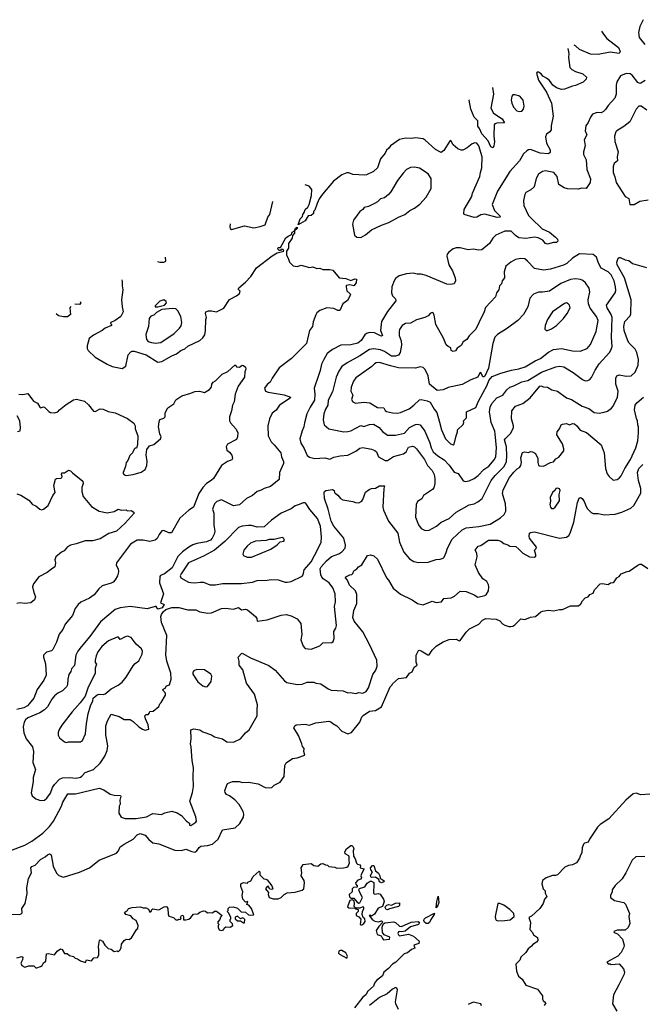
# Model space of a CAD drawing. Extents: x 1678431 to 1860718, y 384618 to 522882.
# Tile 294 of 473: x 1731394 to 1737658, y 508211 to 518125. Entities that reach past the tile are written whole.
import ezdxf

# ---------------------------------------------------------------- set-up
doc = ezdxf.new("R2010")
doc.units = 0

msp = doc.modelspace()

# ---------------------------------------------------------------- linework, layer by layer
at = {"layer": '0CON10XD'}
for points in [[(1737668.6, 518125), (1737632.8, 518057.2), (1737620, 517995), (1737628.1, 517945), (1737683.3, 517875)], [(1737248.8, 518011), (1737268.8, 517978.8), (1737300.6, 517935), (1737419.5, 517845), (1737435.6, 517805), (1737425, 517783.1), (1737335, 517799.6), (1737215, 517774.4), (1737138.7, 517778.7), (1737026.7, 517825), (1736985, 517862), (1736971.9, 517867.3)], [(1736909.9, 517835.1), (1736920.8, 517785), (1736916, 517745), (1736928.8, 517645), (1736948.8, 517625), (1736985, 517603.1), (1737059.7, 517579.7), (1737096.7, 517545), (1737094, 517525), (1737065, 517497.5), (1736985, 517461.4), (1736955, 517456.9), (1736875, 517426), (1736845, 517422), (1736795, 517440), (1736758.8, 517465), (1736725, 517511.2), (1736695, 517537.5), (1736657.5, 517555), (1736639.5, 517579.5), (1736615, 517596.7), (1736600, 517595), (1736593.8, 517585), (1736614, 517515), (1736694, 517395), (1736745.6, 517285), (1736760, 517155), (1736740, 517055), (1736740, 517015), (1736727.5, 516995), (1736696.1, 516973.9), (1736683.8, 516945), (1736695, 516882.5), (1736732.5, 516815), (1736731.7, 516788.3), (1736714.2, 516775.8), (1736632.1, 516782.1), (1736535, 516816.9), (1736515, 516814.3), (1736496.4, 516803.6), (1736462, 516775), (1736423.8, 516705), (1736325, 516596.9), (1736200.9, 516399.1), (1736148.1, 516265), (1736172.2, 516205), (1736231.2, 516145), (1736226, 516135), (1736198.2, 516131.8), (1736075, 516166.9), (1736035, 516159.1), (1735995, 516137.8), (1735965, 516133.5), (1735866.7, 516165), (1735861.2, 516175), (1735866.2, 516215), (1735941.9, 516345), (1735950.6, 516379.4), (1736024.5, 516545), (1736029.5, 516585), (1736045.4, 516635), (1736045.5, 516745), (1736015.2, 516855.2), (1735995, 516882.2), (1735975, 516884.5), (1735945.3, 516874.7), (1735895, 516833.1), (1735852.5, 516812.5), (1735835, 516812), (1735802.5, 516825), (1735756, 516866), (1735735, 516902.5), (1735725, 516907.5), (1735661.7, 516808.3), (1735635, 516789.2), (1735578.6, 516818.6), (1735475, 516913.3), (1735455, 516924.6), (1735375, 516934.5), (1735335, 516927.8), (1735275, 516931.4), (1735215, 516917.1), (1735125, 516855.8), (1735109.3, 516830.7), (1735085, 516811.2), (1735069.8, 516780.2), (1735025.8, 516725), (1734994, 516635), (1734952.4, 516597.6), (1734885, 516562.5), (1734865, 516558), (1734745, 516566.2), (1734704.1, 516584.1), (1734685, 516582.5), (1734635, 516563.1), (1734551.7, 516498.3), (1734440.9, 516369.1), (1734407.3, 516322.7), (1734386, 516275), (1734362.5, 516207.5), (1734350, 516195), (1734350, 516175), (1734325, 516152.5), (1734295, 516150), (1734265, 516100), (1734195, 516060), (1734215, 516120), (1734240, 516145), (1734242.5, 516165), (1734257, 516183), (1734267.5, 516215), (1734293, 516237), (1734305.8, 516264.2), (1734330, 516355), (1734335, 516416.7), (1734305, 516447.5), (1734267.4, 516463.8)], [(1737686.1, 517513.9), (1737645, 517485.8), (1737635, 517482.9), (1737615, 517494.2), (1737557.3, 517565), (1737535, 517578.2), (1737495, 517583.1), (1737439.7, 517560.3), (1737400.6, 517499.4), (1737395.5, 517465), (1737396.7, 517375), (1737381.5, 517335), (1737315, 517260), (1737289.5, 517220.5), (1737268, 517202), (1737245, 517188.6), (1737205, 517189.4), (1737157.4, 517172.6), (1737137, 517143), (1737115, 517088.8), (1737090.8, 517055), (1737084.4, 517005), (1737100, 516965), (1737074, 516915), (1737082.9, 516855), (1737066.7, 516795), (1737066.4, 516766.4), (1737095, 516712.5), (1737099.2, 516615), (1737138.3, 516521.7), (1737134.4, 516485.6), (1737095, 516424), (1737045, 516428), (1737015, 516418.8), (1736905, 516422.5), (1736871.7, 516431.7), (1736820, 516465), (1736803.3, 516545), (1736768.6, 516585), (1736685, 516603.1), (1736655, 516598.1), (1736615, 516568.6), (1736591.1, 516525), (1736569.1, 516440.9), (1736536.6, 516413.4), (1736486.7, 516385), (1736476.2, 516365), (1736464, 516305), (1736465, 516252.5), (1736512, 516155), (1736538.6, 516125), (1736650.7, 516020.7), (1736725, 515984.3), (1736786, 515935), (1736804, 515915), (1736808, 515895), (1736795, 515881.2), (1736765, 515880.8), (1736705, 515863.1), (1736685, 515872), (1736655.9, 515905.9), (1736611.2, 515928.8), (1736575, 515936.5), (1736485, 515922.5), (1736415, 515930), (1736381.5, 515951.5), (1736340, 515995), (1736275, 515995.4), (1736185.8, 515955), (1736154.2, 515925), (1736119.6, 515870.4), (1736045, 515808), (1736015, 515804.2), (1735955, 515814), (1735905, 515807.5), (1735825, 515829.2), (1735785, 515828), (1735755, 515818.8), (1735713.3, 515785), (1735695, 515762.5), (1735690, 515745), (1735712, 515655), (1735748, 515595), (1735776, 515525), (1735778, 515495), (1735765, 515464), (1735725, 515457.5), (1735691.7, 515461.7), (1735485, 515550.8), (1735435, 515563.8), (1735392.3, 515562.3), (1735354.1, 515574.1), (1735285, 515567.1), (1735212.5, 515545), (1735175, 515517.5), (1735163.3, 515495), (1735138, 515435), (1735136.2, 515375), (1735143.8, 515345), (1735174.2, 515315), (1735180, 515295), (1735093.4, 515186.6), (1735034.4, 515085), (1735023.8, 514995), (1735044, 514945), (1735035, 514939.4), (1735025, 514942.7), (1734965, 514972.2), (1734915, 514976.5), (1734885, 514966.5), (1734865, 514950.6), (1734830.8, 514895), (1734795, 514866.9), (1734725, 514851.6), (1734625, 514848.9), (1734540, 514805), (1734488, 514765), (1734452.5, 514705), (1734430.8, 514655), (1734418.6, 514591.4), (1734400.7, 514540.7), (1734356.9, 514415), (1734363.3, 514353.3), (1734360.6, 514295), (1734315.4, 514225), (1734283.2, 514155), (1734258.1, 514065), (1734253.1, 514025), (1734234.5, 513985.5), (1734214.2, 513905), (1734221.3, 513861.3), (1734255.9, 513805.9), (1734285, 513736.7), (1734310.8, 513720.8), (1734363.6, 513706.4), (1734463.6, 513713.6), (1734515, 513700.8), (1734555, 513718.6), (1734617.3, 513732.7), (1734695, 513740), (1734775, 513779.4), (1734815, 513809.2), (1734845, 513818.8), (1734935, 513800.8), (1734967.6, 513787.6), (1734983.5, 513773.5), (1735004.3, 513725), (1735072.7, 513687.3), (1735095, 513687.5), (1735155, 513726.7), (1735255.6, 513755), (1735282.7, 513775), (1735305, 513820.6), (1735345, 513830.6), (1735365, 513823.1), (1735385.6, 513805), (1735467.9, 513695), (1735497.3, 513637.3), (1735545, 513586), (1735564.5, 513545), (1735570.6, 513505), (1735571.1, 513455), (1735559.2, 513410.8), (1735545.8, 513395), (1735458, 513335), (1735438.7, 513301.3), (1735395, 513273.3), (1735382, 513245), (1735377.8, 513115), (1735405, 513040), (1735435, 513002.5), (1735475, 512982.5), (1735513.3, 512985), (1735588.8, 513025), (1735635, 513065.6), (1735715, 513102.9), (1735785, 513165.5), (1735915, 513239.4), (1735965, 513250), (1736005, 513268.8), (1736046.3, 513303.7), (1736137.5, 513485), (1736177.7, 513535), (1736269.2, 513625), (1736291.2, 513675), (1736296.9, 513735), (1736290.7, 513825), (1736272.2, 513895), (1736280.4, 513909.6), (1736333.2, 513956.8), (1736360.8, 514015), (1736363.9, 514033.9), (1736340.8, 514105), (1736346, 514185), (1736381.2, 514235), (1736455, 514260), (1736531.3, 514318.7), (1736626.1, 514436.1), (1736638.8, 514438.8), (1736665, 514427.5), (1736705, 514425.8), (1736747.9, 514397.9), (1736806.7, 514385), (1736895, 514318.9), (1736945, 514301.5), (1737053.2, 514233.2), (1737119.1, 514209.1), (1737175, 514170.9), (1737225, 514164.5), (1737275, 514171.5), (1737307.1, 514182.9), (1737347.1, 514212.9), (1737365, 514234.3), (1737407.7, 514325), (1737416.2, 514385), (1737390.5, 514455), (1737392.9, 514515), (1737401.3, 514538.7), (1737425, 514549.2), (1737495, 514536.9), (1737545, 514538.6), (1737585.6, 514575), (1737615.6, 514645), (1737618.6, 514705), (1737603.3, 514775), (1737586.4, 514806.4), (1737527.6, 514867.6), (1737511.9, 514891.9), (1737477.3, 514995), (1737472.1, 515035), (1737483.6, 515085), (1737535, 515142.2), (1737544.4, 515164.4), (1737546.2, 515305), (1737477.9, 515525), (1737405.8, 515655), (1737402.5, 515685), (1737416.2, 515725), (1737425, 515732), (1737435, 515730.8), (1737485, 515708), (1737521.7, 515701.7), (1737559.1, 515669.1), (1737700.2, 515630.2)], [(1736150.2, 517440.9), (1736160, 517375), (1736134.5, 517235), (1736162.2, 517185), (1736247.7, 517127.8), (1736273.3, 517085), (1736196, 517084), (1736175.8, 517075), (1736169.5, 517065), (1736164.5, 516955.5), (1736170.4, 516895), (1736165.5, 516854.5), (1736156.7, 516835), (1736135, 516843.8), (1736107.2, 516905), (1736045.3, 516975), (1736020.7, 517030.7), (1736002.9, 517052.9), (1736002.3, 517105), (1735966.9, 517145), (1735931.8, 517225), (1735915.7, 517315), (1735914.4, 517318.5)], [(1736425, 517199.2), (1736445, 517204.2), (1736462.5, 517225), (1736470.6, 517255), (1736460.4, 517315), (1736424.8, 517354.7), (1736375, 517370), (1736355, 517367.1), (1736345, 517353.3), (1736339.6, 517315), (1736345.4, 517285), (1736362.9, 517245), (1736395, 517208.9), (1736425, 517199.2)], [(1737704.7, 517214.7), (1737646.7, 517255), (1737625, 517252.9), (1737597.1, 517225), (1737532, 517095), (1737471.5, 517048.5), (1737400.8, 517005), (1737391.4, 516995), (1737377.4, 516952.6), (1737383, 516897), (1737415.7, 516795), (1737406, 516745), (1737408, 516705), (1737375, 516676.7), (1737365, 516647.5), (1737364.4, 516585), (1737382.4, 516542.4), (1737395.6, 516485), (1737484.5, 516344.5), (1737523.3, 516325), (1737533.8, 516265), (1737575, 516264.3), (1737631.9, 516298.1), (1737717.6, 516312.4)], [(1734825, 515933.3), (1734872.3, 515957.7), (1734935, 516008.8), (1735035, 516056.2), (1735107.9, 516082.1), (1735205, 516137.5), (1735267.5, 516165), (1735320, 516205), (1735365, 516225.8), (1735421.2, 516268.8), (1735485, 516336.7), (1735534.3, 516425), (1735532.5, 516525), (1735505, 516572.5), (1735415, 516629.5), (1735365, 516641.4), (1735325, 516637.1), (1735285, 516617.5), (1735251.1, 516578.9), (1735196.2, 516505), (1735128.8, 516391.2), (1735106, 516365), (1735065, 516332), (1735025, 516322), (1734995, 516292), (1734962.5, 516275), (1734905, 516243.8), (1734860, 516235), (1734846.4, 516213.6), (1734815, 516192.5), (1734751.2, 516105), (1734744, 516065), (1734763.8, 515955), (1734785, 515934), (1734825, 515933.3)], [(1733510.5, 516071), (1733508.3, 516038.3), (1733512.7, 516022.7), (1733525, 516013.8), (1733655, 516050), (1733750.9, 516029.1), (1733815, 516042), (1733865, 516060), (1733891.2, 516135), (1733910, 516165), (1733940.9, 516294.4)], [(1732420.4, 515505.3), (1732426.1, 515486.1), (1732423.8, 515445), (1732431.2, 515405), (1732417, 515303), (1732425.4, 515235.4), (1732436, 515185), (1732411.2, 515135), (1732355, 515095.8), (1732312.5, 515075), (1732307.5, 515065), (1732317.5, 515055), (1732317.5, 515045), (1732255, 515017.9), (1732225.2, 514994.8), (1732135, 514949.2), (1732094.4, 514915), (1732072.3, 514842.3), (1732073.8, 514815), (1732084.5, 514794.5), (1732155, 514725.7), (1732275, 514655.6), (1732325, 514633.1), (1732425, 514614.3), (1732462.9, 514637.1), (1732485, 514750), (1732510.6, 514779.4), (1732524.3, 514785.7), (1732545, 514785.8), (1732665, 514750), (1732785, 514677.1), (1732825, 514684.4), (1732925, 514740.9), (1732970.5, 514759.5), (1733015, 514792.5), (1733055, 514811.9), (1733085, 514838.6), (1733205, 514893.3), (1733237.7, 514922.3), (1733257.3, 514952.7), (1733263.9, 514996.1), (1733266.7, 515105), (1733273.8, 515125), (1733263.8, 515165), (1733267.5, 515185), (1733293.6, 515193.6), (1733325, 515193.8), (1733375, 515183.3), (1733449.5, 515220.5), (1733505, 515306.2), (1733577, 515343), (1733605, 515367.5), (1733613, 515393), (1733593, 515413), (1733597.5, 515425), (1733667, 515483), (1733719.5, 515540.5), (1733776.7, 515625), (1733933.9, 515746.1), (1733985, 515776.7), (1734050, 515795), (1734045, 515810), (1734025, 515810), (1734018.3, 515801.7), (1734005, 515800), (1733995, 515810), (1733992.5, 515825), (1733995, 515830), (1734018.3, 515831.7), (1734072.7, 515927.3), (1734095, 515946.7), (1734128.3, 515961.7), (1734135, 515986.7), (1734160, 516000), (1734167.5, 516025), (1734186.7, 516036.7), (1734185, 516022.5), (1734160, 516000), (1734160, 515975), (1734137.5, 515952.5), (1734136.2, 515923.8), (1734098.3, 515871.7), (1734100, 515825), (1734080, 515795), (1734077.5, 515775), (1734077.5, 515755), (1734096.7, 515725), (1734107.5, 515685), (1734145, 515647.5), (1734185, 515640), (1734225, 515653.8), (1734309.3, 515629.3), (1734345, 515636), (1734385, 515621.2), (1734415, 515623.3), (1734445, 515610), (1734515, 515611.2), (1734545, 515602.5), (1734610, 515525), (1734675, 515517.5), (1734725, 515500), (1734765, 515516.7), (1734782.5, 515512.5), (1734779.2, 515475), (1734756.7, 515445), (1734716, 515456), (1734680, 515450), (1734677.5, 515435), (1734686.7, 515395), (1734720, 515365), (1734722.5, 515355), (1734691.7, 515298.3), (1734646.4, 515263.6), (1734615, 515197.5), (1734595, 515196.2), (1734555, 515216), (1734485, 515224.3), (1734415, 515196.2), (1734385, 515173.3), (1734373, 515153), (1734345.8, 515084.2), (1734339.2, 515035), (1734311.4, 514995), (1734278.1, 514865), (1734130, 514715), (1734005, 514621.2), (1733934.3, 514515), (1733915.5, 514474.5), (1733885, 514451.2), (1733857.5, 514415), (1733866.1, 514386.1), (1733892.5, 514375), (1734056.6, 514346.6), (1734117.5, 514325), (1734115, 514312.5), (1734008.8, 514245), (1733975, 514193.8), (1733935, 514163.8), (1733908.8, 514105), (1733890, 514035), (1733892.5, 513935), (1733923.6, 513875), (1733955, 513843.3), (1734022, 513765), (1734028.6, 513725), (1734046.9, 513675), (1734046.9, 513655), (1734008, 513565), (1734003.8, 513495), (1733916.4, 513423.6), (1733855, 513406), (1733823.9, 513386.1), (1733782.5, 513375), (1733737.3, 513332.7), (1733676.2, 513305), (1733605, 513239.2), (1733545, 513229.2), (1733425, 513289.2), (1733378.8, 513275), (1733355, 513250), (1733332.9, 513195), (1733345.7, 513155), (1733345.8, 513035.8), (1733357.1, 512975), (1733350.6, 512945), (1733329.5, 512905), (1733312.9, 512885), (1733275, 512866.2), (1733175, 512851.8), (1733135, 512836.5), (1733094.3, 512815), (1733032.8, 512767.2), (1732985, 512720.8), (1732928.9, 512605), (1732850.8, 512545), (1732811.7, 512528.3), (1732802.7, 512517.3), (1732800.9, 512455), (1732841.4, 512345), (1732810, 512255), (1732848.8, 512235), (1732827.1, 512202.9), (1732785, 512188.8), (1732766, 512216), (1732755.9, 512215.9), (1732675, 512192.7), (1732505, 512216.2), (1732405, 512201.5), (1732355.4, 512184.6), (1732207.9, 512062.1), (1732101.1, 511915), (1732011.1, 511808.9), (1731977.5, 511765), (1731958.5, 511725), (1731945, 511623.3), (1731915, 511590), (1731908.9, 511561.1), (1731886.8, 511533.2), (1731876.7, 511485), (1731875, 511427.5), (1731865, 511407.5), (1731825, 511365.7), (1731777.2, 511342.8), (1731744.1, 511315.9), (1731718.2, 511285), (1731672.5, 511205), (1731645, 511176.5), (1731595, 511146.2), (1731477.5, 511095), (1731452.9, 511075), (1731437.9, 511052.1), (1731428, 511005), (1731434.4, 510945), (1731459.4, 510885), (1731521.5, 510805), (1731533.8, 510755), (1731526.9, 510645), (1731551.6, 510575), (1731528.9, 510495), (1731530, 510455), (1731510.4, 510340.4), (1731519.5, 510309.5), (1731555, 510280), (1731605, 510262.5), (1731645, 510268), (1731668, 510285), (1731703.7, 510336.3), (1731725.6, 510395), (1731744.2, 510425.8), (1731795, 510477.1), (1731825, 510490.4), (1731895, 510493.8), (1731962.4, 510487.6), (1732005, 510499.4), (1732020.9, 510509.1), (1732052, 510545), (1732135, 510574.3), (1732205, 510640), (1732252.1, 510707.9), (1732274.4, 510765), (1732279.5, 510815), (1732261.5, 510925), (1732260.6, 511015), (1732278, 511065), (1732315, 511133.8), (1732395, 511107.5), (1732445, 511080), (1732505, 511077.5), (1732535, 511060), (1732592.5, 511005), (1732630.7, 510980.7), (1732655, 510970), (1732695, 510980), (1732685.8, 511025), (1732658.8, 511085), (1732653, 511117), (1732665, 511130), (1732685, 511130), (1732700, 511145), (1732705, 511160), (1732737, 511163), (1732795, 511210), (1732802.5, 511235), (1732818.7, 511251.3), (1732860.6, 511325), (1732859.5, 511345), (1732833.3, 511375), (1732836.2, 511383.8), (1732858, 511395), (1732870.9, 511419.1), (1732900.8, 511429.2), (1732918.8, 511485), (1732916.2, 511545), (1732874.3, 511665), (1732865, 511730), (1732873.2, 511923.2), (1732821.4, 512055), (1732814, 512115), (1732820, 512135), (1732842.3, 512167.7), (1732864.2, 512185.8), (1732925, 512206), (1732995, 512205.8), (1733085, 512182.9), (1733165, 512182), (1733205, 512163.3), (1733287.9, 512147.9), (1733325, 512152.1), (1733423.6, 512196.4), (1733465, 512200.6), (1733545, 512190.8), (1733595, 512206.2), (1733625, 512184), (1733665, 512188.8), (1733685, 512183.3), (1733767.5, 512115), (1733780, 512095), (1733785, 512070), (1733885, 512081.2), (1734025, 512130.8), (1734075, 512134.2), (1734125, 512122), (1734185, 512093.8), (1734222, 512045), (1734233.8, 511935), (1734221.2, 511881.2), (1734245, 511817.5), (1734265, 511793.8), (1734325, 511786), (1734415, 511820), (1734445, 511850), (1734535, 511853.8), (1734547.5, 511865), (1734558.8, 511895), (1734555.7, 511965), (1734575, 511997.5), (1734582.5, 512025), (1734562.3, 512215), (1734572.3, 512265), (1734566.5, 512345), (1734544.6, 512405), (1734506.9, 512455), (1734447.9, 512495), (1734432.7, 512512.7), (1734423.2, 512535), (1734417.5, 512595), (1734427.2, 512615), (1734482.5, 512677.5), (1734531.6, 512718.4), (1734605, 512745.6), (1734634.6, 512765.4), (1734667.2, 512802.8), (1734671.4, 512835), (1734655.5, 512905.5), (1734554.8, 513024.8), (1734526.8, 513075), (1734497.8, 513195), (1734460.9, 513305), (1734457.5, 513365), (1734460, 513375), (1734475, 513385.6), (1734540, 513395), (1734557.5, 513385), (1734560, 513365), (1734567, 513357), (1734595, 513338.8), (1734621.2, 513305), (1734645, 513290), (1734745, 513272.9), (1734772.2, 513262.2), (1734805, 513260.6), (1734835, 513276), (1734848.1, 513295), (1734873, 513367), (1734910, 513395), (1734933.9, 513406.1), (1734972.3, 513407.7), (1735015, 513430), (1735065, 513430), (1735057.5, 513405), (1735048.2, 513215), (1735053.6, 513185), (1735105.5, 513075), (1735198.5, 512955), (1735214.2, 512865), (1735257.8, 512765), (1735317.6, 512697.6), (1735360.2, 512670.2), (1735405, 512660), (1735505, 512661.9), (1735585, 512690.8), (1735625, 512692.5), (1735655.7, 512704.3), (1735665.6, 512714.4), (1735685, 512760), (1735696.7, 512803.3), (1735745, 512894.3), (1735795, 512940), (1735845, 512987.3), (1735885, 513009.7), (1736015, 513021.8), (1736126.2, 513045), (1736230.9, 513109.1), (1736267.9, 513142.1), (1736284.5, 513175), (1736286.9, 513195), (1736280.6, 513250.6), (1736251.5, 513355), (1736258.3, 513391.7), (1736323.1, 513515), (1736365, 513570.6), (1736398.3, 513601.7), (1736422.5, 513615), (1736435, 513636.7), (1736444.5, 513665), (1736436, 513715), (1736453.9, 513766.1), (1736475, 513772.5), (1736515, 513767.5), (1736535, 513776.7), (1736555, 513773.3), (1736585, 513757.5), (1736606.4, 513706.4), (1736607, 513667), (1736615, 513640), (1736625, 513632.5), (1736665, 513630), (1736734.1, 513665.9), (1736766.1, 513673.9), (1736788.3, 513701.7), (1736818.7, 513721.3), (1736867.5, 513785), (1736869.2, 513805), (1736855.8, 513855.8), (1736797.5, 513945), (1736803.3, 513975), (1736826.1, 514003.9), (1736843.3, 514045), (1736855, 514051.2), (1736895, 514058), (1736925, 514046.7), (1736955, 514060), (1736975, 514055.7), (1737000, 514035), (1737033.5, 513993.5), (1737096.9, 513966.9), (1737244.1, 513844.1), (1737274, 513765), (1737288.1, 513605), (1737305, 513553.8), (1737324, 513525), (1737365, 513487.5), (1737405, 513496), (1737425, 513508), (1737445, 513531.2), (1737482.1, 513605), (1737538.8, 513695), (1737594.5, 513815), (1737612.1, 513885), (1737620.6, 513965), (1737620.8, 514025), (1737612.9, 514045), (1737610.8, 514085), (1737599.7, 514109.7), (1737579.4, 514195), (1737587.5, 514245), (1737602.4, 514267.6), (1737670.8, 514325)], [(1732779.5, 515691.7), (1732805, 515684.4), (1732845.8, 515684.2), (1732863.8, 515695), (1732862, 515734.5)], [(1735875, 513476.2), (1735915, 513482.9), (1735965, 513504.5), (1736008.5, 513535), (1736065, 513594.6), (1736115, 513631.1), (1736167.9, 513692.1), (1736185.4, 513724.6), (1736191.5, 513815), (1736179.1, 513955), (1736173.4, 513983.4), (1736137.8, 514067.8), (1736122.4, 514175), (1736129.3, 514225), (1736145, 514259.4), (1736193.9, 514316.1), (1736254.5, 514345), (1736295, 514399.4), (1736324.7, 514425.3), (1736365, 514436.7), (1736445, 514480), (1736505, 514490.8), (1736645, 514576), (1736788.6, 514628.6), (1736825, 514636.2), (1736869.1, 514629.1), (1736962.4, 514572.4), (1737055, 514501.1), (1737085, 514488.6), (1737108.8, 514491.2), (1737128.8, 514501.2), (1737147.9, 514522.1), (1737183.5, 514595), (1737225, 514659.4), (1737326.7, 514773.3), (1737346.7, 514805), (1737354.5, 514835), (1737347.3, 514925), (1737356.6, 515125), (1737346.5, 515156.5), (1737304.6, 515225), (1737298.5, 515251.5), (1737384.5, 515375), (1737392, 515398), (1737390.3, 515435), (1737374.1, 515495), (1737345, 515554.5), (1737315, 515584.7), (1737244.2, 515624.2), (1737218.5, 515675), (1737198.1, 515735), (1737165, 515761.9), (1737025, 515768.9), (1736956.9, 515725), (1736899.5, 515670.5), (1736866.9, 515653.1), (1736735, 515611.9), (1736665, 515601.5), (1736575, 515618.1), (1736504.5, 515694.5), (1736476.6, 515716.6), (1736435, 515720), (1736381.1, 515708.9), (1736334, 515685), (1736286.8, 515643.2), (1736268, 515585), (1736271.4, 515525), (1736247.5, 515495), (1736242.5, 515465), (1736222, 515445), (1736213.6, 515406.4), (1736190, 515375), (1736181.2, 515335), (1736082.2, 515227.8), (1736067.5, 515185), (1736012.7, 515072.7), (1735985, 515008.8), (1735915, 514940.8), (1735893.3, 514905), (1735855, 514882.5), (1735834.2, 514845), (1735795, 514818), (1735778.3, 514791.7), (1735754, 514784), (1735734.3, 514795), (1735732, 514822), (1735703.4, 514833.4), (1735685, 514850), (1735658.1, 514918.1), (1735580.8, 515055), (1735565, 515150), (1735555, 515172.5), (1735545, 515176.7), (1735522.5, 515165), (1735505, 515142.5), (1735470, 515125), (1735385, 515101.2), (1735325, 515070), (1735275, 515067.1), (1735243.1, 515045), (1735215.6, 515005), (1735210.9, 514985), (1735212.9, 514945), (1735231.1, 514891.1), (1735236.6, 514846.6), (1735223.6, 514775), (1735205, 514745.5), (1735175, 514736.5), (1735135, 514736.8), (1735063.6, 514783.6), (1735025, 514800.3), (1734955, 514812.1), (1734914.2, 514805), (1734815, 514739.1), (1734688.8, 514671.2), (1734635, 514634.3), (1734605.3, 514584.7), (1734579.6, 514525), (1734541.9, 514378.1), (1734496.5, 514295), (1734495.5, 514245), (1734470, 514205), (1734454.6, 514155), (1734446.5, 514095), (1734455.8, 514045.8), (1734505.6, 514005.6), (1734655, 513976.7), (1734695, 513977.3), (1734725, 513986.7), (1734825, 514039.2), (1734855, 514028.9), (1734915, 514047.6), (1734955, 514051.8), (1735009.2, 514019.2), (1735045, 513977.5), (1735095, 513940), (1735175, 513940), (1735265, 513962.1), (1735315, 514017.9), (1735375, 514049.1), (1735395, 514052.1), (1735424.6, 514044.6), (1735470.5, 513980.5), (1735519.6, 513865), (1735532.5, 513815), (1735555, 513774.5), (1735600, 513735), (1735665, 513693.5), (1735715, 513640.8), (1735765, 513567.5), (1735805, 513556.7), (1735855, 513483.3), (1735875, 513476.2)], [(1735754.2, 513845.8), (1735765, 513851.2), (1735783.9, 513936.1), (1735800, 513975), (1735800, 513995), (1735855, 514050), (1735861.7, 514068.3), (1735860, 514085), (1735890, 514115), (1735890, 514175), (1735985, 514220), (1736010, 514285), (1736098.6, 514445), (1736115, 514493.3), (1736149.3, 514530.7), (1736235, 514566.9), (1736342.7, 514597.3), (1736415, 514608.5), (1736479.8, 514630.2), (1736580.1, 514689.9), (1736634.4, 514715), (1736714.1, 514775.9), (1736765, 514803.3), (1736845, 514812.7), (1736955, 514789.1), (1737031.7, 514788.3), (1737105, 514814.3), (1737135.7, 514855), (1737193.8, 514986.2), (1737215.5, 515095), (1737199.1, 515135), (1737135, 515219.4), (1737116, 515265), (1737112.7, 515305), (1737131.5, 515385), (1737122.8, 515422.8), (1737086.9, 515476.9), (1737060, 515500), (1737038.2, 515508.2), (1736985, 515515.4), (1736935, 515508.8), (1736840.1, 515469.9), (1736725, 515391.2), (1736655, 515380), (1736615, 515381.1), (1736565, 515362.9), (1736528.2, 515321.8), (1736506.5, 515235), (1736463.1, 515155), (1736405.7, 515095), (1736302.4, 515017.6), (1736200, 514955), (1736175, 514928.8), (1736154.3, 514865.7), (1736111.9, 514615), (1736075, 514536), (1736065, 514527.5), (1736055, 514528), (1736035, 514573.3), (1736025, 514568), (1736003.8, 514525), (1735932.7, 514497.3), (1735845, 514450.6), (1735705, 514420), (1735655, 514396.5), (1735595, 514390), (1735515.9, 514455.9), (1735505, 514537.5), (1735472.7, 514602.7), (1735452.9, 514622.9), (1735425, 514629.4), (1735375, 514615.5), (1735205, 514618.8), (1735125, 514641.3), (1735015, 514671.8), (1734980.5, 514669.5), (1734965, 514661.4), (1734938.5, 514631.5), (1734775, 514518.1), (1734752.2, 514485), (1734730, 514425), (1734727.1, 514385), (1734744.4, 514345), (1734731.7, 514301.7), (1734745, 514277.5), (1734773.8, 514263.8), (1734855, 514274.2), (1734916.7, 514266.7), (1734995, 514218.9), (1735056.5, 514216.5), (1735070.5, 514190.5), (1735085, 514181.4), (1735145, 514165.5), (1735195, 514164.4), (1735225, 514170.6), (1735312, 514208), (1735360.8, 514245), (1735415, 514297.5), (1735435, 514299.4), (1735495, 514288.6), (1735525, 514274), (1735565, 514203.8), (1735590.9, 514170.9), (1735618.8, 514071.2), (1735636.7, 513995), (1735679.4, 513905), (1735727.5, 513855), (1735754.2, 513845.8)], [(1731906.9, 515238.8), (1731900, 515225), (1731906.7, 515155), (1731876.1, 515133.9), (1731835, 515134), (1731785, 515143.1), (1731760.8, 515163)], [(1732002.6, 515288.5), (1732008.2, 515275), (1731995, 515257.1), (1731949.8, 515261.1)], [(1732785, 515233.3), (1732849.8, 515250.2), (1732872, 515275), (1732867.3, 515287.3), (1732845, 515303.8), (1732805, 515290), (1732756.7, 515245), (1732757.5, 515235), (1732785, 515233.3)], [(1736705, 514993.8), (1736745, 515012), (1736794.3, 515045.7), (1736866.7, 515115), (1736902.3, 515167.7), (1736931.2, 515225), (1736925, 515250), (1736913, 515263), (1736895, 515272.5), (1736875, 515266.2), (1736753.3, 515185), (1736704.3, 515105.7), (1736680, 515045), (1736678.3, 515008.3), (1736690, 514995), (1736705, 514993.8)], [(1732761.2, 514868.8), (1732815, 514873.6), (1732949.4, 514965), (1733002.7, 515017.3), (1733017.8, 515042.2), (1733025.4, 515075), (1733015.3, 515135.3), (1732984.5, 515195), (1732963.7, 515213.7), (1732935, 515216.9), (1732824.1, 515205.9), (1732771.7, 515178.3), (1732745, 515150.8), (1732715, 515138.2), (1732696.9, 515115), (1732688.9, 515035), (1732664.6, 514955.4), (1732668.9, 514905), (1732686, 514886), (1732720, 514875), (1732761.2, 514868.8)], [(1731385, 514354), (1731425, 514351.2), (1731475, 514362.5), (1731534.2, 514284.2), (1731572.5, 514265), (1731595, 514223.8), (1731605, 514217.5), (1731633.3, 514226.7), (1731645, 514223.3), (1731688.3, 514178.3), (1731705, 514170), (1731745, 514166), (1731777.5, 514175), (1731794.3, 514195.7), (1731860.9, 514249.1), (1731935, 514295.8), (1731965, 514304.2), (1732045, 514283.8), (1732087, 514247), (1732135, 514183.3), (1732155, 514180), (1732205, 514206.2), (1732235, 514204), (1732285, 514181.2), (1732355, 514166.7), (1732478.3, 514108.3), (1732543, 514063), (1732557.5, 514035), (1732557.5, 514005), (1732582.5, 513935), (1732580, 513845), (1732568.3, 513811.7), (1732555, 513810), (1732545, 513800), (1732527.5, 513765), (1732502.3, 513737.7), (1732483.6, 513686.4), (1732466.7, 513665), (1732458.8, 513625), (1732434.3, 513565.7), (1732436.2, 513555), (1732445, 513541.2), (1732465, 513536.2), (1732535, 513546), (1732615, 513570.6), (1732655, 513596), (1732671.9, 513635), (1732675.6, 513675), (1732667.5, 513745), (1732673, 513797), (1732700, 513835), (1732743.6, 513846.4), (1732810, 513905), (1732816.1, 513926.1), (1732803.6, 513953.6), (1732790, 514025), (1732797.5, 514075), (1732805, 514100), (1732845, 514113.8), (1732857.5, 514125), (1732856.7, 514165), (1732885, 514217.5), (1732945, 514257.5), (1732964.1, 514295.9), (1733025, 514336.7), (1733115, 514363.3), (1733155, 514382.5), (1733203, 514383), (1733255, 514372.5), (1733305, 514402.5), (1733323.8, 514426.2), (1733328.8, 514455), (1733340, 514475), (1733365, 514490), (1733430, 514555), (1733488.8, 514581.2), (1733560, 514645), (1733570, 514645), (1733575, 514630), (1733605, 514627.5), (1733633.6, 514646.4), (1733645, 514643.3), (1733666.7, 514625), (1733670, 514605), (1733660.7, 514579.3), (1733655.5, 514524.5), (1733593.6, 514436.4), (1733562.9, 514355), (1733551.7, 514278.3), (1733536.2, 514245), (1733526.2, 514185), (1733506, 514125), (1733506.2, 514085), (1733513.8, 514065), (1733570.7, 514000.7), (1733587.5, 513965), (1733586.7, 513925), (1733575, 513897.5), (1733485, 513850), (1733470, 513825), (1733479.3, 513789.3), (1733505, 513770), (1733529.7, 513739.7), (1733536.2, 513705), (1733528.1, 513691.9), (1733484.4, 513675.6), (1733423, 513637), (1733345, 513506.7), (1733321.2, 513485), (1733273.6, 513456.4), (1733236.8, 513413.2), (1733195, 513353.3), (1733142.9, 513217.1), (1733095, 513186.2), (1733006, 513105), (1732920.5, 512959.5), (1732895, 512958), (1732845, 512980), (1732825, 512978.8), (1732797.9, 512942.1), (1732778.7, 512901.3), (1732756.6, 512883.4), (1732705, 512871.4), (1732635, 512884.4), (1732575, 512883.1), (1732508.2, 512845), (1732368.2, 512655), (1732363.5, 512633.5), (1732384.3, 512594.3), (1732389.4, 512565), (1732377.3, 512525), (1732355, 512483.3), (1732335, 512461.1), (1732315, 512450.6), (1732224.6, 512425.4), (1732191.4, 512395), (1732144.5, 512335.5), (1732095, 512299.2), (1732008.8, 512261.2), (1731982.7, 512237.3), (1731951.2, 512195), (1731925.8, 512125), (1731852.7, 512037.3), (1731827.1, 511985), (1731792.4, 511937.6), (1731765, 511858.8), (1731727.1, 511782.9), (1731715, 511771.1), (1731664.5, 511755.5), (1731634.3, 511725.7), (1731632.5, 511705), (1731655, 511640), (1731660.6, 511525), (1731635.6, 511475), (1731568.5, 511381.5), (1731535.5, 511295), (1731490.4, 511235), (1731471.2, 511215), (1731436.5, 511195), (1731365, 511178.9)], [(1731373, 513977), (1731400, 513985), (1731403.8, 514015), (1731394.3, 514085), (1731367.3, 514135)], [(1731365, 513352.5), (1731405, 513338.8), (1731485, 513288), (1731523.8, 513245), (1731555, 513231.2), (1731595, 513196.2), (1731615, 513191.2), (1731635, 513196.7), (1731682, 513235), (1731727.6, 513332.4), (1731751.2, 513365), (1731738.8, 513435), (1731755, 513497.5), (1731765, 513506.7), (1731803, 513507), (1731816.4, 513513.6), (1731822.5, 513525), (1731813, 513547), (1731818.3, 513561.7), (1731845, 513562.5), (1731885, 513587.5), (1731905, 513582.5), (1731923.9, 513563.9), (1732029.2, 513479.2), (1732033.8, 513455), (1732020, 513415), (1732020, 513375), (1732031.2, 513325), (1732115, 513223.3), (1732195, 513178), (1732275, 513158), (1732345, 513172.5), (1732385, 513196.7), (1732415, 513186.7), (1732465, 513190), (1732475, 513180), (1732515, 513182.5), (1732542.5, 513165), (1732546.7, 513155), (1732455, 513054), (1732366.4, 512973.6), (1732289.7, 512950.3), (1732203.9, 512896.1), (1732125, 512878.6), (1732053.4, 512876.6), (1731963.4, 512846.6), (1731905.6, 512834.4), (1731875, 512815.8), (1731843, 512777), (1731815, 512764), (1731756, 512715), (1731747.7, 512687.7), (1731753.8, 512655), (1731747.5, 512615), (1731715, 512592.5), (1731670.5, 512559.5), (1731586.1, 512513.9), (1731533.8, 512445), (1731523.8, 512415), (1731535.9, 512355.9), (1731553.8, 512315), (1731543.8, 512285), (1731505, 512254), (1731445, 512246.7), (1731395, 512252.5), (1731365, 512246.2)], [(1736053.8, 512495), (1736008.8, 512558.8), (1735976.2, 512635), (1735996, 512715), (1735992.3, 512752.3), (1735976.7, 512785), (1736006.4, 512823.6), (1736035, 512832), (1736112.5, 512885), (1736205, 512885.8), (1736234.2, 512874.2), (1736265, 512850), (1736305, 512836.7), (1736325, 512823.3), (1736385, 512820), (1736417.5, 512795), (1736455, 512753.3), (1736525, 512717.5), (1736575, 512712.5), (1736587, 512723), (1736587.5, 512735), (1736572.5, 512785), (1736590.7, 512799.3), (1736593.3, 512815), (1736524, 512905), (1736518.8, 512925), (1736522.5, 512955), (1736535, 512962.5), (1736575, 512966.7), (1736825, 512903.3), (1736895, 512915.6), (1736918.2, 512931.8), (1736931.1, 512955), (1736967.8, 513065), (1736985, 513157.5), (1737005, 513262.5), (1737023.4, 513306.6), (1737035, 513313.8), (1737053.3, 513305), (1737075, 513273.3), (1737092.8, 513222.8), (1737108.3, 513198.3), (1737144.1, 513164.1), (1737165, 513154.5), (1737215, 513153.3), (1737275, 513140.8), (1737385, 513146), (1737453, 513167), (1737542.3, 513207.7), (1737572, 513235), (1737642.1, 513357.9), (1737643.3, 513405), (1737620.5, 513485), (1737611.1, 513565), (1737621.9, 513605), (1737662.5, 513645)], [(1736765, 513203.8), (1736782.5, 513215), (1736825, 513280), (1736821.2, 513345), (1736831.2, 513385), (1736825, 513400), (1736805, 513407.5), (1736790, 513405), (1736783, 513387), (1736753.3, 513365), (1736731.2, 513315), (1736733.9, 513276.1), (1736728, 513245), (1736736.1, 513216.1), (1736745, 513203.8), (1736765, 513203.8)], [(1733365, 512434.4), (1733435, 512446.7), (1733625, 512448.5), (1733735, 512462.7), (1733785, 512478.9), (1733885, 512482.2), (1733925, 512489.4), (1733995, 512485.6), (1734065, 512460.8), (1734085, 512460), (1734125, 512466.7), (1734237.1, 512522.9), (1734245.8, 512535), (1734256, 512585), (1734325, 512667.1), (1734395.3, 512794.7), (1734427.9, 512865), (1734430.9, 512915), (1734421.5, 513025), (1734391.7, 513101.7), (1734313.1, 513193.1), (1734275, 513251.2), (1734265, 513258.8), (1734245, 513259.2), (1734205, 513244.4), (1734165, 513231.1), (1734125, 513199.4), (1734024.3, 513155), (1733926.7, 513085), (1733855, 513017.9), (1733785, 513014.5), (1733725, 513032.7), (1733696.4, 513033.6), (1733632.5, 513025), (1733595, 513011.5), (1733458.2, 512871.8), (1733355.2, 512784.8), (1733245, 512723.8), (1733092.5, 512655), (1733017.5, 512545), (1733010, 512525), (1733014.4, 512505), (1733092.8, 512462.8), (1733115, 512456.7), (1733155.5, 512454.5), (1733212.9, 512462.9), (1733245, 512461.4), (1733305.7, 512435.7), (1733365, 512434.4)], [(1733725, 512712), (1733922.5, 512795), (1733985, 512837.5), (1734013.9, 512866.1), (1734050, 512875), (1734056.7, 512885), (1734047.5, 512905), (1734035, 512912.5), (1733955, 512890), (1733905, 512890), (1733875, 512882), (1733765, 512872.9), (1733716.8, 512853.2), (1733682, 512825), (1733648.8, 512785), (1733638.8, 512745), (1733645, 512730), (1733682.7, 512712.7), (1733725, 512712)], [(1731294.1, 509755.9), (1731445, 509813.1), (1731515, 509853.3), (1731628.1, 509935), (1731695, 510001.9), (1731734.6, 510055), (1731814.5, 510205), (1731829.5, 510245), (1731879.1, 510330.9), (1731955, 510328.8), (1732195, 510388.5), (1732242, 510372), (1732305, 510327.5), (1732345, 510315.8), (1732407.5, 510315), (1732412, 510305), (1732402.5, 510265), (1732403.8, 510225), (1732396, 510205), (1732390, 510135), (1732415.9, 510095.9), (1732455, 510080.8), (1732565, 510082.7), (1732671.1, 510098.9), (1732735, 510132.5), (1732819.4, 510120.6), (1732855, 510138), (1732925, 510156.2), (1732977.7, 510137.7), (1733020.5, 510110.5), (1733073.3, 510055), (1733102.5, 510035), (1733103.3, 510015), (1733115, 510010), (1733165, 510043.3), (1733173.3, 510055), (1733165, 510097.5), (1733106.2, 510255), (1733134.1, 510344.1), (1733141.9, 510405), (1733137.8, 510505), (1733143, 510593), (1733129.5, 510665), (1733120.6, 510805), (1733111.4, 510835), (1733119.4, 510885), (1733116.4, 510973.6), (1733145, 510983.8), (1733205, 510974), (1733235.6, 510955.6), (1733325, 510922.9), (1733355, 510903.6), (1733435, 510884.2), (1733477.5, 510855), (1733545, 510850.8), (1733616.4, 510883.6), (1733665, 510943.8), (1733702, 510975), (1733784.2, 511115), (1733784.3, 511174.3), (1733785.6, 511225), (1733755, 511333.3), (1733675.7, 511445), (1733639.1, 511579.1), (1733602.9, 511625), (1733602, 511665), (1733592.5, 511705), (1733625, 511743.3), (1733634, 511746), (1733715, 511700), (1733901.7, 511621.7), (1733965.5, 511575.5), (1734057.8, 511467.8), (1734082.4, 511452.4), (1734185, 511430), (1734235, 511435.8), (1734285, 511453.8), (1734353.6, 511453.6), (1734375, 511443.8), (1734425, 511438.8), (1734497.7, 511387.7), (1734527.5, 511375), (1734648.1, 511368.1), (1734695, 511347.1), (1734718.8, 511348.8), (1734775, 511338.8), (1734805, 511350), (1734845.5, 511344.5), (1734880.3, 511359.7), (1734905, 511396.7), (1734948.6, 511531.4), (1734978.1, 511575), (1734992.2, 511615), (1734988.2, 511675), (1734915, 511834.4), (1734845, 511961.9), (1734759.1, 512069.1), (1734744.6, 512105), (1734755, 512176.7), (1734784.6, 512245), (1734787.3, 512337.3), (1734774.3, 512375), (1734712.4, 512432.4), (1734692.1, 512482.1), (1734671.2, 512505), (1734675, 512516.7), (1734715, 512536.7), (1734735, 512540), (1734745, 512550), (1734754.3, 512575.7), (1734787.5, 512595), (1734803.8, 512615), (1734835, 512636.7), (1734895, 512730), (1734925, 512736.7), (1734957.5, 512725), (1734992.7, 512692.7), (1735083.8, 512505), (1735105, 512480), (1735151.1, 512401.1), (1735225, 512340), (1735343.8, 512285), (1735395, 512246.2), (1735455, 512232.5), (1735545, 512270), (1735585, 512256.7), (1735637, 512263), (1735661.7, 512298.3), (1735735, 512303.3), (1735767.9, 512322.1), (1735825, 512371.2), (1735885, 512366), (1735965, 512332.5), (1736005, 512308.8), (1736073.9, 512326.1), (1736086.2, 512335), (1736110, 512375), (1736115.8, 512415), (1736112.5, 512435), (1736095, 512468.8), (1736053.8, 512495)], [(1731305, 509117.3), (1731395, 509114.6), (1731409.8, 509120.2), (1731417.6, 509132.4), (1731416.5, 509175), (1731448.1, 509225), (1731467.8, 509325), (1731466.7, 509385), (1731483.2, 509476.8), (1731512.5, 509535), (1731506, 509585), (1731515, 509598.8), (1731548.8, 509611.2), (1731605, 509670), (1731648.8, 509695), (1731672.5, 509717.5), (1731695, 509725.5), (1731709.2, 509715), (1731732.1, 509602.1), (1731765, 509532), (1731788.9, 509508.9), (1731835, 509489.6), (1731995, 509541.1), (1732095.9, 509584.1), (1732195, 509661.8), (1732366.8, 509733.2), (1732387.5, 509755), (1732405.6, 509795), (1732444.3, 509825), (1732535, 509874.4), (1732575, 509916.9), (1732605, 509931.1), (1732655, 509912.5), (1732695, 509868.8), (1732735, 509836.7), (1732795, 509826), (1732955, 509764.3), (1733020.5, 509759.5), (1733065, 509774.2), (1733125, 509748.5), (1733155, 509744.4), (1733176, 509755), (1733198.9, 509791.1), (1733215, 509803.1), (1733285, 509810), (1733335.3, 509824.7), (1733391.1, 509875), (1733433.8, 509966.2), (1733561.1, 509988.9), (1733609.1, 510030.9), (1733646.4, 510095), (1733650, 510125), (1733642.9, 510152.9), (1733603.5, 510223.5), (1733558.2, 510268.2), (1733505, 510308.8), (1733474.3, 510324.3), (1733460, 510345), (1733458.8, 510365), (1733483.8, 510435), (1733535, 510453.3), (1733603.6, 510453.6), (1733635, 510443.8), (1733695, 510446.2), (1733795, 510429.2), (1733865, 510394), (1733905, 510389.2), (1733932.5, 510395), (1733955, 510416.7), (1734015, 510447.5), (1734054, 510505), (1734062, 510615), (1734075, 510643.3), (1734137.5, 510685), (1734185, 510692), (1734261.7, 510718.3), (1734253.3, 510755), (1734256.7, 510785), (1734238.3, 510808.3), (1734233.8, 510835), (1734197.7, 510917.7), (1734153.6, 510993.6), (1734163.3, 511015), (1734175, 511023.8), (1734265, 511030), (1734305, 511021.4), (1734375, 511043.8), (1734505, 511063.3), (1734525, 511056.7), (1734545, 511036.7), (1734583.8, 511013.8), (1734635, 510960), (1734695, 510933.3), (1734733.6, 510946.4), (1734815, 511053.3), (1734836.2, 511105), (1734850.9, 511119.1), (1734915, 511162.9), (1734975, 511168.6), (1735035, 511206), (1735122.3, 511407.7), (1735142.5, 511427.5), (1735145, 511437.5), (1735205, 511490), (1735285, 511502.5), (1735317.5, 511545), (1735341.7, 511558.3), (1735364.1, 511605.9), (1735392.5, 511625), (1735383.3, 511655), (1735383.3, 511725), (1735405, 511772.5), (1735415, 511776.2), (1735435, 511770), (1735500.5, 511730.5), (1735515, 511730), (1735545, 511777.5), (1735585, 511818), (1735655, 511860), (1735715, 511882.5), (1735785, 511886), (1735815, 511872), (1735827.3, 511872.7), (1735885, 511959.2), (1735921.2, 511991.2), (1736015, 512039.4), (1736050.9, 512079.1), (1736085, 512096.7), (1736187.3, 512087.3), (1736225, 512072.5), (1736252.3, 512042.3), (1736275, 512027.5), (1736315, 512013.8), (1736336.1, 512013.9), (1736355, 512018.8), (1736375, 512033.3), (1736435, 512091.2), (1736475, 512086.2), (1736535, 512108.8), (1736584.2, 512115.8), (1736635.9, 512164.1), (1736655, 512170.8), (1736715, 512180), (1736765, 512172.5), (1736824.2, 512185.8), (1736855, 512186), (1736935, 512222), (1737015, 512223.3), (1737038.3, 512241.7), (1737057.5, 512275), (1737085, 512302.5), (1737115, 512312.5), (1737131.7, 512338.3), (1737165, 512350), (1737177.5, 512385), (1737235, 512443.3), (1737255, 512446.7), (1737315, 512436.7), (1737340, 512455), (1737365, 512456.7), (1737376.7, 512465), (1737403.6, 512506.4), (1737425, 512517.5), (1737444.4, 512545.6), (1737505, 512570), (1737527, 512573), (1737615, 512633.8)], [(1737615, 512633.8), (1737635, 512643.3), (1737651.7, 512641.7), (1737715, 512598.8)], [(1731865, 510846.7), (1731886.4, 510853.6), (1732005, 510852.5), (1732025, 510867.5), (1732055.8, 510935), (1732065, 511040), (1732082.5, 511135), (1732106.2, 511215), (1732131.2, 511265), (1732132.5, 511295), (1732175, 511328), (1732195, 511332.9), (1732235, 511330), (1732255, 511337.3), (1732315, 511387.5), (1732385.5, 511424.5), (1732425, 511453.8), (1732464, 511505), (1732535, 511618.8), (1732555, 511641.2), (1732592.3, 511667.7), (1732625.9, 511735.9), (1732629.2, 511765), (1732619.4, 511789.4), (1732565, 511836.2), (1732515, 511903.3), (1732477.5, 511917.5), (1732455, 511912.5), (1732405, 511884.2), (1732387.5, 511907.5), (1732375, 511908.8), (1732288.7, 511871.3), (1732220.8, 511815), (1732180.2, 511759.8), (1732162, 511718), (1732151.9, 511675), (1732152.5, 511652.5), (1732166, 511636), (1732154.3, 511595.7), (1732153.6, 511546.4), (1732078.8, 511395), (1732051.2, 511315), (1732004.1, 511245.9), (1731922.5, 511155), (1731817, 511023), (1731790.5, 510979.5), (1731781.7, 510948.3), (1731781.7, 510921.7), (1731794, 510894), (1731845, 510853.3), (1731865, 510846.7)], [(1733265, 511406.7), (1733285, 511410), (1733319.3, 511460.7), (1733326.1, 511513.9), (1733316.2, 511535), (1733255, 511578.8), (1733175, 511582.5), (1733145, 511567.5), (1733137.5, 511555), (1733137.5, 511535), (1733185, 511457.5), (1733235, 511416.7), (1733265, 511406.7)], [(1737735, 510326), (1737645, 510321.2), (1737595, 510336.5), (1737565, 510330.9), (1737491.5, 510265), (1737322.7, 510077.3), (1737235, 510020.4), (1737207.8, 509995), (1737126.2, 509875), (1737113.3, 509845), (1737077.5, 509835), (1737065.7, 509824.3), (1737051.9, 509785), (1737050, 509735), (1737035.8, 509714.2), (1737026.7, 509683.3), (1736995, 509636.7), (1736957.5, 509615), (1736915, 509610), (1736879.1, 509590.9), (1736804, 509516), (1736785, 509508.8), (1736755, 509508), (1736690, 509485), (1736653.9, 509456.1), (1736646.7, 509425), (1736662.5, 509375), (1736680, 509355), (1736680.7, 509330.7), (1736697.5, 509295), (1736675, 509270), (1736662.5, 509225), (1736626.7, 509175), (1736545, 509096.7), (1736517.5, 509085), (1736533.3, 509035), (1736526, 508965), (1736553.3, 508935), (1736565, 508910), (1736603.3, 508885), (1736606, 508855), (1736595, 508836.7), (1736556.7, 508813.3), (1736543.3, 508795), (1736510.3, 508769.7), (1736487, 508733), (1736435, 508686.7), (1736426.2, 508655), (1736386.7, 508615), (1736392, 508545), (1736413.8, 508495), (1736448.8, 508465), (1736485, 508403.3), (1736605, 508363.8), (1736653.8, 508295), (1736653.9, 508263.9), (1736660.3, 508250.3), (1736688.8, 508225), (1736671.7, 508198.3)], [(1731365, 508678.1), (1731415, 508692), (1731426, 508685), (1731422.1, 508657.9), (1731406.2, 508625), (1731415, 508602.5), (1731446.4, 508586.4), (1731485, 508597.5), (1731535, 508597.5), (1731555, 508577.5), (1731565, 508577.5), (1731605, 508590), (1731619.3, 508600.7), (1731635, 508627.5), (1731657.5, 508645), (1731665, 508717.5), (1731685, 508723.3), (1731745, 508710), (1731771.2, 508745), (1731805, 508768.1), (1731822.2, 508762.2), (1731843.9, 508723.9), (1731871.7, 508721.7), (1731895, 508702.5), (1731935, 508692.5), (1731953.8, 508673.8), (1731975, 508670), (1732005, 508650), (1732055, 508632.5), (1732065, 508660), (1732115, 508650), (1732141.2, 508678.8), (1732178.3, 508681.7), (1732190, 508705), (1732188.8, 508755), (1732186.4, 508793.6), (1732198.3, 508851.7), (1732205, 508860), (1732227.7, 508847.7), (1732251.2, 508805), (1732282.7, 508772.7), (1732315, 508767.5), (1732343, 508743), (1732375, 508750), (1732385, 508740), (1732405, 508760), (1732416.4, 508783.6), (1732417.5, 508815), (1732445, 508852.5), (1732465, 508867.5), (1732495, 508862.5), (1732518.3, 508881.7), (1732572, 508968), (1732582.5, 508975), (1732586.7, 509005), (1732566.2, 509056.2), (1732535, 509071.2), (1732510.7, 509100.7), (1732462.5, 509115), (1732450, 509135), (1732465, 509150), (1732480, 509155), (1732490, 509175), (1732525, 509186.7), (1732605, 509193.3), (1732635, 509183.3), (1732665, 509183.3), (1732689.3, 509169.3), (1732705, 509137.5), (1732716.7, 509145), (1732723.6, 509166.4), (1732735, 509172.5), (1732795, 509163.3), (1732846.4, 509193.6), (1732865, 509196.7), (1732875, 509192.5), (1732883.3, 509175), (1732887, 509117), (1732895, 509100), (1732940, 509085), (1732965, 509060), (1732985, 509060), (1732995, 509067.5), (1733010, 509065), (1733020, 509075), (1733012.5, 509085), (1733022.5, 509105), (1733035, 509107.5), (1733042.5, 509095), (1733043, 509063), (1733065, 509060), (1733095, 509067.5), (1733117.5, 509085), (1733141.7, 509118.3), (1733187, 509123), (1733205, 509140), (1733245, 509152.5), (1733265, 509150), (1733285, 509132.5), (1733305, 509136.7), (1733335, 509132.5), (1733355, 509147.5), (1733375, 509150), (1733430, 509105), (1733413, 509087), (1733406.1, 509063.9), (1733388.3, 509041.7), (1733388.3, 509028.3), (1733400, 509015), (1733390, 509005), (1733390, 508985), (1733401.7, 508961.7), (1733425, 508952.5), (1733445, 508960), (1733451.7, 508978.3), (1733468.3, 508991.7), (1733511.7, 508988.3), (1733540, 509005), (1733535, 509020), (1733510, 509045), (1733510, 509065), (1733518.3, 509071.7), (1733520, 509085), (1733497, 509127), (1733480, 509145), (1733490, 509155), (1733493, 509177), (1733505, 509190), (1733541.7, 509191.7), (1733585, 509177.5), (1733623, 509143), (1733665, 509140), (1733695, 509112.5), (1733715, 509107.5), (1733748.3, 509111.7), (1733726.7, 509175), (1733698.3, 509208.3), (1733680, 509215), (1733690, 509245), (1733665, 509240), (1733638.3, 509268.3), (1733633.3, 509305), (1733640, 509345), (1733618.3, 509398.3), (1733620, 509425), (1733645, 509437.5), (1733685, 509430), (1733690, 509440), (1733720, 509455), (1733743.6, 509496.4), (1733805, 509550), (1733810, 509545), (1733810, 509515), (1733850, 509475), (1733871.7, 509471.7), (1733883, 509463), (1733930, 509405), (1733940, 509375), (1733931.7, 509368.3), (1733910, 509370), (1733895, 509400), (1733885, 509397.5), (1733867.5, 509375), (1733897, 509337), (1733893.3, 509315), (1733905, 509287.5), (1733945, 509272.5), (1733995, 509272.5), (1734025, 509287.5), (1734053.9, 509316.1), (1734085, 509333.3), (1734165, 509339.4), (1734235, 509360), (1734254, 509375), (1734260, 509435), (1734255.9, 509455.9), (1734227.5, 509505), (1734232.5, 509535), (1734226.7, 509585), (1734245, 509620), (1734325, 509627.5), (1734355, 509607.5), (1734395, 509602.5), (1734424, 509626), (1734445, 509628.8), (1734470, 509615), (1734491.7, 509611.7), (1734505, 509600), (1734565, 509592.5), (1734585, 509583.3), (1734653.6, 509583.6), (1734685, 509591.2), (1734698.8, 509601.2), (1734712.5, 509635), (1734707.5, 509655), (1734710, 509695), (1734705, 509707.5), (1734670, 509725), (1734666.7, 509745), (1734682.5, 509775), (1734725, 509810), (1734735, 509810), (1734750, 509795), (1734757, 509777), (1734750, 509755), (1734753.6, 509703.6), (1734770, 509675), (1734783, 509633), (1734793, 509623), (1734817.5, 509615), (1734822.5, 509605), (1734820, 509585), (1734860, 509575), (1734832.5, 509525), (1734827.5, 509505), (1734831.7, 509488.3), (1734825, 509470), (1734795, 509460), (1734772.5, 509435), (1734775, 509420), (1734790, 509405), (1734788.3, 509391.7), (1734753, 509387), (1734740, 509375), (1734740, 509345), (1734710, 509315), (1734713.9, 509293.9), (1734725, 509280), (1734755, 509280), (1734790.7, 509240.7), (1734805, 509230), (1734815, 509232.5), (1734843.3, 509285), (1734816.2, 509335), (1734807.5, 509365), (1734811.7, 509378.3), (1734867.5, 509392.5), (1734890.5, 509429.5), (1734920.5, 509449.5), (1734935, 509451.2), (1734955.8, 509435.8), (1734958.8, 509425), (1734955, 509330), (1734965, 509320), (1735005, 509326.2), (1735020.7, 509320.7), (1735055, 509270)], [(1737685, 509698.8), (1737593.9, 509696.1), (1737555, 509662.5), (1737493.3, 509535), (1737456.8, 509473.2), (1737385, 509408.8), (1737356.2, 509365), (1737356.2, 509345), (1737337.5, 509305), (1737337.5, 509285), (1737380, 509255), (1737472.5, 509235), (1737488.3, 509218.3), (1737530, 509125), (1737522.5, 509095), (1737532.5, 509025), (1737517.5, 508985), (1737485, 508957.5), (1737407, 508957), (1737372.5, 508945), (1737373.6, 508933.6), (1737409.3, 508919.3), (1737458.3, 508868.3), (1737476.4, 508806.4), (1737472.5, 508785), (1737446.1, 508733.9), (1737412.5, 508695), (1737300, 508635), (1737315, 508620), (1737335, 508620), (1737345, 508612.5), (1737425, 508617.5), (1737468.3, 508568.3), (1737480, 508535), (1737476.2, 508515), (1737422.3, 508407.7), (1737368.8, 508305), (1737357.5, 508215), (1737403.2, 508143.2)], [(1735035, 509433.8), (1735014.1, 509444.1), (1735007.5, 509467.5), (1734975, 509492.5), (1734935, 509486.7), (1734926.7, 509495), (1734923.6, 509506.4), (1734942.5, 509545), (1734926.7, 509565), (1734922.5, 509585), (1734945, 509610), (1734958.3, 509608.3), (1734973.3, 509553.3), (1735005, 509530), (1735018.8, 509505), (1735022.5, 509482.5), (1735060, 509455), (1735056.4, 509443.6), (1735035, 509433.8)], [(1735585, 509182.5), (1735590.6, 509245), (1735605, 509300), (1735610.6, 509235), (1735595, 509190), (1735585, 509182.5)], [(1734765, 509180), (1734770, 509185), (1734760, 509195), (1734763.3, 509225), (1734758.3, 509248.3), (1734741.7, 509261.7), (1734715, 509257.5), (1734691.7, 509191.7), (1734705, 509182.5), (1734765, 509180)], [(1735055, 509270), (1735062.5, 509245), (1735043, 509197), (1735000.7, 509179.3), (1734963, 509117), (1734935, 509100), (1734925, 509110), (1734910, 509105), (1734945, 509062.5), (1734968.3, 509048.3), (1735005, 509042.5), (1735035, 509050), (1735047, 509037), (1735007.5, 508995), (1734980, 508955), (1734990, 508915), (1735031.7, 508901.7), (1735043, 508873), (1735055, 508860), (1735115, 508867.5), (1735117, 508887), (1735061.1, 508911.1), (1735045.6, 508935), (1735041.2, 508988.8), (1735050.7, 509019.3), (1735068.8, 509031.2), (1735155, 509042.2), (1735174.6, 509034.6), (1735215, 508997.5), (1735235, 508994.5), (1735333.2, 509036.8), (1735403.7, 509043.7), (1735415.6, 509035), (1735405, 509015.6), (1735325, 508991.2), (1735271.1, 508948.9), (1735235, 508940.5), (1735214.6, 508945.4), (1735205, 508939.2), (1735200, 508925), (1735205, 508908.8), (1735215, 508900.8), (1735305, 508916.7), (1735357.3, 508897.3), (1735412.5, 508845), (1735408.3, 508821.7), (1735378.3, 508811.7), (1735360, 508805), (1735370, 508775), (1735335, 508762.5), (1735295, 508730), (1735260.7, 508719.3), (1735178, 508635), (1735145.4, 508614.6), (1735105, 508570.8), (1735057.5, 508535), (1735045, 508497.5), (1734985, 508450), (1734963.8, 508425), (1734953.3, 508395), (1734898.1, 508341.9), (1734875.6, 508305), (1734846.9, 508283.1), (1734762.9, 508175)], [(1734825, 509010), (1734835, 509012.5), (1734857.5, 509025), (1734868.8, 509045), (1734865, 509070), (1734850, 509085), (1734840, 509115), (1734843, 509147), (1734856.2, 509175), (1734855, 509187.5), (1734845, 509192.5), (1734815, 509180), (1734770, 509180), (1734771.7, 509171.7), (1734800, 509165), (1734800, 509145), (1734780, 509125), (1734780, 509105), (1734805, 509090), (1734827, 509067), (1734820, 509015), (1734825, 509010)], [(1735095, 509163.3), (1735082.5, 509165), (1735072.5, 509185), (1735073, 509197), (1735089.3, 509210.7), (1735105, 509216.7), (1735135, 509208.8), (1735175, 509228), (1735215, 509232.5), (1735216, 509205), (1735205, 509196.2), (1735115, 509173.8), (1735095, 509163.3)], [(1736205, 509051.4), (1736275, 509054.2), (1736328.8, 509061.2), (1736367.5, 509095), (1736366.7, 509125), (1736325.6, 509165.6), (1736265, 509210), (1736225, 509226.2), (1736205, 509226.7), (1736177.3, 509095), (1736180.6, 509070.6), (1736188.1, 509058.1), (1736205, 509051.4)], [(1733645, 509030), (1733655, 509032.5), (1733660, 509065), (1733650, 509075), (1733635, 509080), (1733615, 509070), (1733585, 509100), (1733561.7, 509088.3), (1733561.7, 509071.7), (1733585, 509050), (1733615, 509050), (1733645, 509030)], [(1735505, 509024.4), (1735485, 509026.2), (1735466.3, 509036.3), (1735459.7, 509055), (1735465, 509069.4), (1735477.6, 509082.4), (1735567, 509127), (1735565.8, 509115), (1735530, 509065), (1735516.4, 509033.6), (1735505, 509024.4)], [(1734685, 508673.8), (1734693.3, 508695), (1734675, 508730), (1734635, 508751.2), (1734617, 508753), (1734603.6, 508746.4), (1734602.5, 508725), (1734612.5, 508715), (1734685, 508673.8)], [(1735205, 508160), (1735178.6, 508215), (1735175.7, 508235), (1735194.2, 508355), (1735190, 508375), (1735175, 508380), (1735145, 508362.9), (1735092.8, 508317.2), (1735015, 508279.4), (1734912.8, 508197.2)], [(1736042, 508195), (1736033.1, 508215), (1735955, 508231.9), (1735905, 508210)]]:
    msp.add_lwpolyline(points, dxfattribs=at)

doc.saveas('drawing.dxf')
